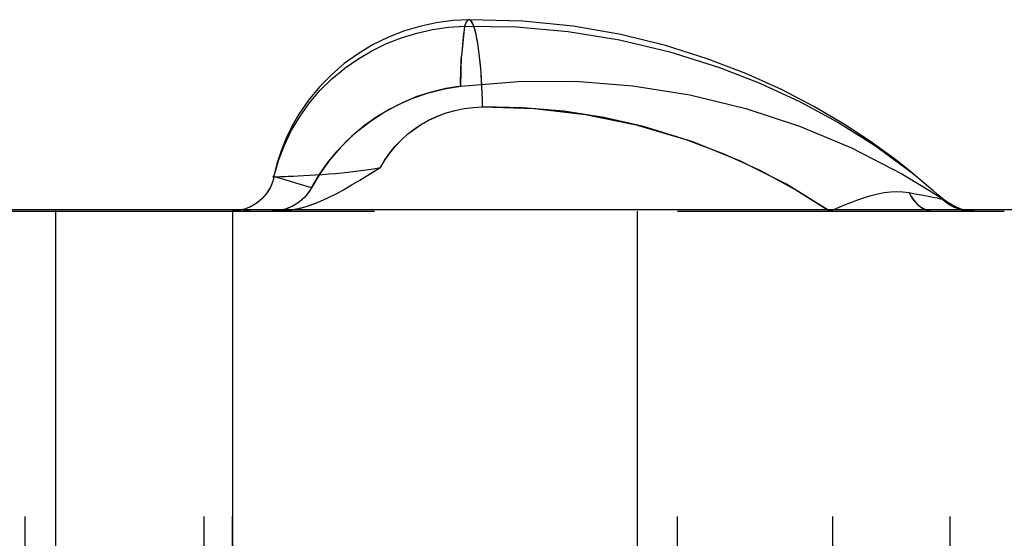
# Model space of a CAD drawing. Header units: inches. Extents: x 3 to 289, y 4 to 291.
# Tile 554 of 634: x 182.032 to 182.314, y 139.033 to 139.181. Entities that reach past the tile are written whole.
import ezdxf

# ---------------------------------------------------------------- set-up
doc = ezdxf.new("R2010")
doc.units = ezdxf.units.IN
doc.header["$LTSCALE"] = 0.5
doc.header["$MEASUREMENT"] = 0
doc.linetypes.add('HIDDEN', pattern=[0.22499999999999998, 0.15, -0.075])
doc.layers.add('DBU', color=7, linetype='Continuous')

msp = doc.modelspace()

# ---------------------------------------------------------------- linework, layer by layer
at = {"layer": 'DBU', "color": 6, "linetype": 'Continuous'}
for p, q in [((182.1463235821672, 139.1795433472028), (182.1416968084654, 139.1781447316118)), ((182.1510350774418, 139.1805588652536), (182.1463235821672, 139.1795433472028)), ((182.1500105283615, 139.1786301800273), (182.1545713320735, 139.1792839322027)), ((182.1557970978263, 139.1811899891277), (182.1510350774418, 139.1805588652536)), ((182.1545713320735, 139.1792839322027), (182.159157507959, 139.1795915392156)), ((182.1605761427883, 139.1814390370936), (182.1557970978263, 139.1811899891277)), ((182.1757902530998, 139.1810641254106), (182.1605761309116, 139.1814390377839)), ((182.1902530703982, 139.1795912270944), (182.1757902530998, 139.1810641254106)), ((182.2038986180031, 139.1771937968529), (182.1902530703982, 139.1795912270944)), ((182.137189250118, 139.1763677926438), (182.1328353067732, 139.1742206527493)), ((182.1416968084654, 139.1781447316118), (182.137189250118, 139.1763677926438)), ((182.1410760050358, 139.1762790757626), (182.1455026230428, 139.1776284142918)), ((182.1455026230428, 139.1776284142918), (182.1500105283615, 139.1786301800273)), ((182.2166900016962, 139.1740338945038), (182.2038986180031, 139.1771937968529)), ((182.1328353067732, 139.1742206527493), (182.1286689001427, 139.1717146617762)), ((182.1325828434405, 139.1725512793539), (182.136759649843, 139.1745849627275)), ((182.136759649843, 139.1745849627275), (182.1410760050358, 139.1762790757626)), ((182.2286088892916, 139.170260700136), (182.2166900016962, 139.1740338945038)), ((182.1286689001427, 139.1717146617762), (182.1247230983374, 139.1688642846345)), ((182.128574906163, 139.1701856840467), (182.1325828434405, 139.1725512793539)), ((182.1247230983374, 139.1688642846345), (182.1210297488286, 139.1656869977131)), ((182.1249684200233, 139.1676539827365), (182.128574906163, 139.1701856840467)), ((182.239649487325, 139.1660103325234), (182.2286088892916, 139.170260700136)), ((182.1210297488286, 139.1656869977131), (182.1176191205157, 139.1622031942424)), ((182.1211814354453, 139.1645019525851), (182.1247649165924, 139.1674983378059)), ((182.1247649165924, 139.1674983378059), (182.1249684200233, 139.1676539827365)), ((182.2498183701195, 139.1614081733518), (182.239649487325, 139.1660103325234)), ((182.1178522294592, 139.1612118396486), (182.1211814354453, 139.1645019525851)), ((182.1580290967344, 139.1624177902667), (182.1537886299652, 139.1617318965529)), ((182.1580290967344, 139.1624177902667), (182.174445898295, 139.1637683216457)), ((182.174445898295, 139.1637683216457), (182.1909182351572, 139.1637986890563)), ((182.1909182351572, 139.1637986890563), (182.2073386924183, 139.1625091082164)), ((182.2073386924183, 139.1625091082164), (182.2236018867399, 139.1599079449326)), ((182.1176191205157, 139.1622031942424), (182.114519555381, 139.1584360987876)), ((182.1148039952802, 139.1576459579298), (182.1178522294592, 139.1612118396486)), ((182.1455251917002, 139.1594019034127), (182.1415502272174, 139.1577712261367)), ((182.1496125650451, 139.1607246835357), (182.1455251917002, 139.1594019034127)), ((182.1537886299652, 139.1617318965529), (182.1496125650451, 139.1607246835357)), ((182.2236018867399, 139.1599079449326), (182.2396044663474, 139.156011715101)), ((182.2591315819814, 139.1565665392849), (182.2498183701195, 139.1614081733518)), ((182.114519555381, 139.1584360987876), (182.1117571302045, 139.1544116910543)), ((182.1120620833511, 139.1538249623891), (182.1148039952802, 139.1576459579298)), ((182.1415502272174, 139.1577712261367), (182.137710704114, 139.1558421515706)), ((182.1096502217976, 139.1497722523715), (182.1120620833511, 139.1538249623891)), ((182.1117571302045, 139.1544116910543), (182.1098058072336, 139.1510260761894)), ((182.137710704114, 139.1558421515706), (182.1340288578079, 139.1536259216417)), ((182.2396044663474, 139.156011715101), (182.2549695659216, 139.1509483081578)), ((182.2676113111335, 139.151585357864), (182.2591315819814, 139.1565665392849)), ((182.1098058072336, 139.1510260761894), (182.1080960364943, 139.1475099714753)), ((182.1305260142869, 139.1511354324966), (182.1269038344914, 139.1480964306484)), ((182.1340288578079, 139.1536259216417), (182.1305260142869, 139.1511354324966)), ((182.2549695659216, 139.1509483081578), (182.2698914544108, 139.1446904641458)), ((182.2752847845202, 139.1465548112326), (182.2676113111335, 139.151585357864)), ((182.1075902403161, 139.1455140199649), (182.1096502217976, 139.1497722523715)), ((182.1059017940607, 139.1410792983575), (182.1075902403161, 139.1455140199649)), ((182.1080960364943, 139.1475099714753), (182.1066372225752, 139.1438803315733)), ((182.1269038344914, 139.1480964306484), (182.1235482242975, 139.1447644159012)), ((182.2821831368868, 139.1415567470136), (182.2752847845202, 139.1465548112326)), ((182.1066372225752, 139.1438803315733), (182.1054373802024, 139.1401551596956)), ((182.1235482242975, 139.1447644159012), (182.1204827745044, 139.141162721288)), ((182.2698914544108, 139.1446904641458), (182.284277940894, 139.1372767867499)), ((182.1054373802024, 139.1401551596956), (182.1045030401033, 139.1363534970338)), ((182.1050822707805, 139.1383758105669), (182.1059017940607, 139.1410792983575)), ((182.1204827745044, 139.141162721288), (182.117729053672, 139.1373165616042)), ((182.2862867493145, 139.1383452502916), (182.2821831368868, 139.1415567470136)), ((182.1046020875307, 139.1365000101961), (182.1050822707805, 139.1383758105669)), ((182.117729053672, 139.1373165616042), (182.1153064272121, 139.1332528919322)), ((182.284277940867, 139.1372767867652), (182.2908193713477, 139.133411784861)), ((182.2883402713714, 139.1366653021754), (182.2862867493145, 139.1383452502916)), ((182.1042830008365, 139.1364637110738), (182.1042682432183, 139.136457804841)), ((182.1043906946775, 139.1364792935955), (182.1042830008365, 139.1364637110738)), ((182.1046020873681, 139.1365000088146), (182.1043906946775, 139.1364792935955)), ((182.2881560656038, 139.1368156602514), (182.2931231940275, 139.1325916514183)), ((182.1144006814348, 139.1318203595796), (182.1138795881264, 139.1311597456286)), ((182.1148762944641, 139.1325180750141), (182.1144006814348, 139.1318203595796)), ((182.1153064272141, 139.1332528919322), (182.1148762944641, 139.1325180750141)), ((182.2908193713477, 139.133411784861), (182.2948007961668, 139.1308956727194)), ((182.1105919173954, 139.1284131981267), (182.1098259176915, 139.1279919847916)), ((182.1113404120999, 139.12888830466), (182.1105919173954, 139.1284131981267)), ((182.1120434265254, 139.1294005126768), (182.1113404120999, 139.12888830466)), ((182.1127009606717, 139.1299498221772), (182.1120434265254, 139.1294005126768)), ((182.1133130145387, 139.1305362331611), (182.1127009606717, 139.1299498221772)), ((182.1138795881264, 139.1311597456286), (182.1133130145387, 139.1305362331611)), ((182.2948007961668, 139.1308956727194), (182.2964742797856, 139.1297994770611)), ((182.2964742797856, 139.1297994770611), (182.2980387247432, 139.1287534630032)), ((182.1082517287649, 139.1273180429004), (182.1076068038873, 139.127111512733)), ((182.1090458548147, 139.1276269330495), (182.1082517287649, 139.1273180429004)), ((182.1098259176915, 139.1279919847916), (182.1090458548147, 139.1276269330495)), ((182.2994449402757, 139.1279323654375), (182.2988677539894, 139.128239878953)), ((182.3001852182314, 139.1275919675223), (182.2994449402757, 139.1279323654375)), ((182.3009457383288, 139.1273008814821), (182.3001852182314, 139.1275919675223)), ((182.3015596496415, 139.1271062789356), (182.3009457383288, 139.1273008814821))]:
    msp.add_line(p, q, dxfattribs=at)
at = {"layer": 'DBU', "color": 30, "linetype": 'Continuous'}
for p, q in [((182.1463235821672, 139.1795433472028), (182.1416968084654, 139.1781447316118)), ((182.1510350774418, 139.1805588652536), (182.1463235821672, 139.1795433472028)), ((182.1500105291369, 139.1786301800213), (182.1545713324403, 139.1792839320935)), ((182.1557970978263, 139.1811899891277), (182.1510350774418, 139.1805588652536)), ((182.1545713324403, 139.1792839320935), (182.1591575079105, 139.1795915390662)), ((182.1605761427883, 139.1814390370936), (182.1557970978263, 139.1811899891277)), ((182.1757902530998, 139.1810641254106), (182.1605761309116, 139.1814390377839)), ((182.1902530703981, 139.1795912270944), (182.1757902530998, 139.1810641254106)), ((182.2038986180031, 139.1771937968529), (182.1902530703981, 139.1795912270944)), ((182.137189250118, 139.1763677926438), (182.1328353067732, 139.1742206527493)), ((182.1416968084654, 139.1781447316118), (182.137189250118, 139.1763677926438)), ((182.1410760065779, 139.1762790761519), (182.1455026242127, 139.1776284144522)), ((182.1455026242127, 139.1776284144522), (182.1500105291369, 139.1786301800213)), ((182.2166900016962, 139.1740338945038), (182.2038986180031, 139.1771937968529)), ((182.1328353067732, 139.1742206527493), (182.1286689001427, 139.1717146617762)), ((182.132582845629, 139.1725512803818), (182.1367596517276, 139.1745849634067)), ((182.1367596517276, 139.1745849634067), (182.1410760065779, 139.1762790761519)), ((182.2286088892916, 139.1702607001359), (182.2166900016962, 139.1740338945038)), ((182.1286689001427, 139.1717146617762), (182.1247230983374, 139.1688642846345)), ((182.1285749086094, 139.1701856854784), (182.132582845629, 139.1725512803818)), ((182.1247230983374, 139.1688642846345), (182.1210297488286, 139.1656869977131)), ((182.1249684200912, 139.1676539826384), (182.1285749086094, 139.1701856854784)), ((182.239649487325, 139.1660103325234), (182.2286088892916, 139.1702607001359)), ((182.1210297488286, 139.1656869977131), (182.1176191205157, 139.1622031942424)), ((182.1211814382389, 139.1645019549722), (182.124764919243, 139.1674983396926)), ((182.124764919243, 139.1674983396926), (182.1249684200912, 139.1676539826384)), ((182.2498183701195, 139.1614081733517), (182.239649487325, 139.1660103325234)), ((182.1178522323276, 139.1612118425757), (182.1211814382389, 139.1645019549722)), ((182.1533677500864, 139.1616455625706), (182.158029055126, 139.1624177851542)), ((182.158029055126, 139.1624177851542), (182.1744458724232, 139.1637683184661)), ((182.1744458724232, 139.1637683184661), (182.1909182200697, 139.1637986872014)), ((182.1909182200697, 139.1637986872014), (182.2073386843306, 139.1625091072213)), ((182.2073386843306, 139.1625091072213), (182.2236018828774, 139.1599079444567)), ((182.1176191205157, 139.1622031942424), (182.114519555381, 139.1584360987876)), ((182.11480399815, 139.1576459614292), (182.1178522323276, 139.1612118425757)), ((182.1443199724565, 139.1589446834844), (182.1487873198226, 139.160485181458)), ((182.1487873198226, 139.160485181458), (182.1533677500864, 139.1616455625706)), ((182.2236018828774, 139.1599079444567), (182.2396044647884, 139.1560117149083)), ((182.2591315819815, 139.1565665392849), (182.2498183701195, 139.1614081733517)), ((182.114519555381, 139.1584360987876), (182.1117571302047, 139.1544116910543)), ((182.1120620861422, 139.1538249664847), (182.11480399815, 139.1576459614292)), ((182.1358489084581, 139.1547692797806), (182.139997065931, 139.1570348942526)), ((182.139997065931, 139.1570348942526), (182.1443199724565, 139.1589446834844)), ((182.1096502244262, 139.1497722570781), (182.1120620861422, 139.1538249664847)), ((182.1117571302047, 139.1544116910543), (182.1098058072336, 139.1510260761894)), ((182.1322539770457, 139.1524142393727), (182.1358489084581, 139.1547692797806)), ((182.2396044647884, 139.1560117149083), (182.254969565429, 139.1509483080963)), ((182.2676113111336, 139.151585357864), (182.2591315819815, 139.1565665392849)), ((182.1098058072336, 139.1510260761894), (182.1080960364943, 139.1475099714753)), ((182.1288483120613, 139.1497919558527), (182.1322539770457, 139.1524142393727)), ((182.254969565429, 139.1509483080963), (182.2698914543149, 139.1446904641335)), ((182.2752847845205, 139.1465548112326), (182.2676113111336, 139.151585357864)), ((182.1075902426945, 139.1455140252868), (182.1096502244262, 139.1497722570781)), ((182.1256516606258, 139.1469176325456), (182.1288483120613, 139.1497919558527)), ((182.105901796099, 139.1410793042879), (182.1075902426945, 139.1455140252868)), ((182.1080960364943, 139.1475099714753), (182.1066372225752, 139.1438803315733)), ((182.1226825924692, 139.1438079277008), (182.1256516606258, 139.1469176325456)), ((182.282183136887, 139.1415567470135), (182.2752847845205, 139.1465548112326)), ((182.1066372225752, 139.1438803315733), (182.1054373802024, 139.1401551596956)), ((182.1199583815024, 139.1404808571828), (182.1226825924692, 139.1438079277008)), ((182.2698914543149, 139.1446904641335), (182.2842779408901, 139.1372767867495)), ((182.1054373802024, 139.1401551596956), (182.1045030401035, 139.1363534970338)), ((182.1050822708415, 139.1383758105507), (182.105901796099, 139.1410793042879)), ((182.1174948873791, 139.1369556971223), (182.1199583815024, 139.1404808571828)), ((182.2868992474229, 139.1378494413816), (182.282183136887, 139.1415567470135)), ((182.1046020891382, 139.1365000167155), (182.1050822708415, 139.1383758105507)), ((182.115306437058, 139.1332528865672), (182.1174948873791, 139.1369556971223)), ((182.284277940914, 139.1372767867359), (182.2908193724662, 139.133411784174)), ((182.2883402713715, 139.1366653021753), (182.2868992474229, 139.1378494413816)), ((182.2881560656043, 139.1368156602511), (182.2931205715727, 139.1325939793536)), ((182.114393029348, 139.1318035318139), (182.1138706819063, 139.1311372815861)), ((182.1148716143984, 139.1325087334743), (182.114393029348, 139.1318035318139)), ((182.1153064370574, 139.1332528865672), (182.1148716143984, 139.1325087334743)), ((182.2908193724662, 139.133411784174), (182.2948007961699, 139.1308956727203)), ((182.1113436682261, 139.1288617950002), (182.1106025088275, 139.1283903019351)), ((182.1120410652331, 139.1293722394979), (182.1113436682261, 139.1288617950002)), ((182.1126946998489, 139.1299216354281), (182.1120410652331, 139.1293722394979)), ((182.1133045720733, 139.1305099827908), (182.1126946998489, 139.1299216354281)), ((182.1138706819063, 139.1311372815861), (182.1133045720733, 139.1305099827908)), ((182.2948007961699, 139.1308956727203), (182.2964742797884, 139.1297994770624)), ((182.2964742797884, 139.1297994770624), (182.2980387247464, 139.1287534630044)), ((182.2988674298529, 139.1282399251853), (182.2980387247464, 139.1287534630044)), ((181.9745884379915, 139.1271160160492), (182.806047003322, 139.1271160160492)), ((182.1082799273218, 139.1273090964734), (182.1076560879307, 139.1271111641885)), ((182.1090710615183, 139.12761405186), (182.1082799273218, 139.1273090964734)), ((182.1098452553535, 139.1279744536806), (182.1090710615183, 139.12761405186)), ((182.1106025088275, 139.1283903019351), (182.1098452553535, 139.1279744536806)), ((182.2989638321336, 139.1281858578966), (182.2988674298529, 139.1282399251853)), ((182.299937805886, 139.1276993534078), (182.2989638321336, 139.1281858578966)), ((182.3009486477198, 139.127299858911), (182.299937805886, 139.1276993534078)), ((182.3015592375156, 139.1271063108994), (182.3009486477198, 139.127299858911))]:
    msp.add_line(p, q, dxfattribs=at)
at = {"layer": 'DBU', "color": 4, "linetype": 'Continuous'}
for p, q in [((182.1591575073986, 139.1795915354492), (182.1582502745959, 139.1709561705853)), ((182.1594053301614, 139.1802659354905), (182.1591575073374, 139.1795915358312)), ((182.1591575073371, 139.1795915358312), (182.1739955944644, 139.1793717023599)), ((182.1591575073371, 139.1795915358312), (182.1739955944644, 139.1793717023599)), ((182.1593957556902, 139.1802430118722), (182.1591575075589, 139.1795915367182)), ((182.1594053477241, 139.1802659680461), (182.1593957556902, 139.1802430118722)), ((182.1594142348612, 139.1802870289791), (182.1594053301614, 139.1802659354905)), ((182.159642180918, 139.1807576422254), (182.1594053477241, 139.1802659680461)), ((182.1596803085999, 139.1808237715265), (182.1594142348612, 139.1802870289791)), ((182.1598953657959, 139.181132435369), (182.159642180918, 139.1807576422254)), ((182.1599539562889, 139.1811981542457), (182.1596803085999, 139.1808237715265)), ((182.1601538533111, 139.1813652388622), (182.1598953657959, 139.181132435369)), ((182.1601955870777, 139.1813892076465), (182.1599539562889, 139.1811981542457)), ((182.1601956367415, 139.1813892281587), (182.1601538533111, 139.1813652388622)), ((182.1602333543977, 139.1814076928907), (182.1601955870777, 139.1813892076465)), ((182.1604161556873, 139.1814547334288), (182.1601956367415, 139.1813892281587)), ((182.160516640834, 139.181451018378), (182.1602333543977, 139.1814076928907)), ((182.1605037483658, 139.1814526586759), (182.1604161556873, 139.1814547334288)), ((182.1605761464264, 139.1814390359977), (182.1605037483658, 139.1814526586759)), ((182.1605761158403, 139.1814390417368), (182.160516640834, 139.181451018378)), ((182.1739955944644, 139.1793717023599), (182.1887865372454, 139.1780578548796)), ((182.1739955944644, 139.1793717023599), (182.1887865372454, 139.1780578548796)), ((182.1887865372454, 139.1780578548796), (182.2034510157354, 139.1756720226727)), ((182.1887865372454, 139.1780578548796), (182.2034510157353, 139.1756720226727)), ((182.2034510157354, 139.1756720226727), (182.2179184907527, 139.1722359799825)), ((182.2034510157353, 139.1756720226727), (182.2179184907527, 139.1722359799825)), ((182.1580290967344, 139.1624177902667), (182.1582500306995, 139.1709525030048)), ((182.2179184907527, 139.1722359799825), (182.2321190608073, 139.1677674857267)), ((182.2179184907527, 139.1722359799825), (182.2321190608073, 139.1677674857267)), ((182.2321190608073, 139.1677674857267), (182.2436946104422, 139.1632640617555)), ((182.2321190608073, 139.1677674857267), (182.2436946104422, 139.1632640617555)), ((182.2436946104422, 139.1632640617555), (182.2549853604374, 139.1580562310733)), ((182.2436946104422, 139.1632640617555), (182.2549853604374, 139.1580562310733)), ((182.2549853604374, 139.1580562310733), (182.2659366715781, 139.1521389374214)), ((182.2549853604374, 139.1580562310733), (182.2659366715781, 139.1521389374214)), ((182.2659366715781, 139.1521389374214), (182.2764811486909, 139.1454994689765)), ((182.2659366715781, 139.1521389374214), (182.2764811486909, 139.1454994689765)), ((182.2764811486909, 139.1454994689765), (182.2865338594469, 139.1381202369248)), ((182.2764811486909, 139.1454994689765), (182.2865338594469, 139.1381202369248)), ((182.2865338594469, 139.1381202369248), (182.2868424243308, 139.1378747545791)), ((182.2865338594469, 139.1381202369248), (182.2868424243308, 139.1378747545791)), ((182.2868424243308, 139.1378747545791), (182.2881560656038, 139.1368156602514)), ((182.2868424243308, 139.1378747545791), (182.2881560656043, 139.1368156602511)), ((182.103988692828, 139.1344629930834), (182.1035557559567, 139.1334917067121)), ((182.1039914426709, 139.134469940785), (182.1035607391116, 139.1335017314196)), ((182.1043383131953, 139.1354682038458), (182.103988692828, 139.1344629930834)), ((182.1043388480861, 139.135469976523), (182.1039914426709, 139.134469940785)), ((182.1042830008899, 139.1364637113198), (182.1042682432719, 139.1364578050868)), ((182.1042682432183, 139.136457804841), (182.1042795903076, 139.1364531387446)), ((182.1042682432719, 139.1364578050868), (182.1042795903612, 139.1364531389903)), ((182.1042795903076, 139.1364531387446), (182.1043805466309, 139.1364474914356)), ((182.1042795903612, 139.1364531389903), (182.1043805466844, 139.1364474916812)), ((182.1043906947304, 139.1364792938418), (182.1042830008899, 139.1364637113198)), ((182.1043388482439, 139.1354699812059), (182.1043383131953, 139.1354682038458)), ((182.1046020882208, 139.1365000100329), (182.1043388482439, 139.1354699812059)), ((182.1046020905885, 139.1365000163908), (182.1043388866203, 139.1354699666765)), ((182.1043805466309, 139.1364474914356), (182.1045217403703, 139.136446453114)), ((182.1046020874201, 139.1365000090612), (182.1043906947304, 139.1364792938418)), ((182.1153064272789, 139.1332528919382), (182.1046020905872, 139.1365000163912)), ((182.1153064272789, 139.1332528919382), (182.1046020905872, 139.1365000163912)), ((182.1024532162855, 139.1316787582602), (182.1018041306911, 139.1308644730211)), ((182.1024641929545, 139.1316937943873), (182.101806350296, 139.1308670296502)), ((182.1030426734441, 139.1325613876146), (182.1024532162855, 139.1316787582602)), ((182.1030504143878, 139.1325741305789), (182.1024641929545, 139.1316937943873)), ((182.1035557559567, 139.1334917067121), (182.1030426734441, 139.1325613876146)), ((182.1035607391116, 139.1335017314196), (182.1030504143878, 139.1325741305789)), ((182.0994532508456, 139.1287652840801), (182.0985612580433, 139.1282077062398)), ((182.0994879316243, 139.1287891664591), (182.0985925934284, 139.128225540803)), ((182.1000356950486, 139.1291904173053), (182.0994532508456, 139.1287652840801)), ((182.100316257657, 139.1294146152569), (182.0994879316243, 139.1287891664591)), ((182.1002954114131, 139.1293974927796), (182.1000356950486, 139.1291904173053)), ((182.1010816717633, 139.1300997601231), (182.1002954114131, 139.1293974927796)), ((182.1010901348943, 139.1301080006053), (182.100316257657, 139.1294146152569)), ((182.101806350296, 139.1308670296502), (182.1010816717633, 139.1300997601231)), ((182.1018041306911, 139.1308644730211), (182.1010901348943, 139.1301080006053)), ((182.0966537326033, 139.1273321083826), (182.0959616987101, 139.1271068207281)), ((182.0966763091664, 139.1273402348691), (182.0959624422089, 139.1271070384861)), ((182.0976258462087, 139.1277288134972), (182.0966537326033, 139.1273321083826)), ((182.097653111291, 139.1277413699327), (182.0966763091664, 139.1273402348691)), ((182.0985612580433, 139.1282077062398), (182.0976258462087, 139.1277288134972)), ((182.0985925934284, 139.128225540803), (182.097653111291, 139.1277413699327))]:
    msp.add_line(p, q, dxfattribs=at)
at = {"layer": 'DBU', "color": 254, "linetype": 'HIDDEN'}
for p, q in [((182.1608019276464, 139.1813278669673), (182.1605761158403, 139.1814390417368)), ((182.160696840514, 139.1813925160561), (182.1605761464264, 139.1814390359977)), ((182.1609783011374, 139.1811689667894), (182.160696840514, 139.1813925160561)), ((182.1610873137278, 139.1810390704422), (182.1608019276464, 139.1813278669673)), ((182.161258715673, 139.1807855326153), (182.1609783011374, 139.1811689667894)), ((182.1613708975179, 139.1805865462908), (182.1610873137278, 139.1810390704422)), ((182.1615362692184, 139.1802446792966), (182.161258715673, 139.1807855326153)), ((182.1616507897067, 139.1799732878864), (182.1613708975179, 139.1805865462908)), ((182.161728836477, 139.179771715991), (182.1615362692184, 139.1802446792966)), ((182.1617288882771, 139.1797715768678), (182.1616507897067, 139.1799732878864)), ((182.1618091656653, 139.1795498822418), (182.161728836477, 139.179771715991)), ((182.1619251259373, 139.1792033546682), (182.1617288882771, 139.1797715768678)), ((182.1620756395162, 139.1787056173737), (182.1618091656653, 139.1795498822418)), ((182.1621920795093, 139.1782818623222), (182.1619251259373, 139.1792033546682)), ((182.1623339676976, 139.1777173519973), (182.1620756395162, 139.1787056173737)), ((182.1624498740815, 139.1772149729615), (182.1621920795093, 139.1782818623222)), ((182.1625824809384, 139.1765915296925), (182.1623339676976, 139.1777173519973)), ((182.1626967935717, 139.1760098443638), (182.1624498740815, 139.1772149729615)), ((182.1628195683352, 139.175335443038), (182.1625824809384, 139.1765915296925)), ((182.1629311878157, 139.1746744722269), (182.1626967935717, 139.1760098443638)), ((182.1630436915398, 139.1739571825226), (182.1628195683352, 139.175335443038)), ((182.1631514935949, 139.1732177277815), (182.1629311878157, 139.1746744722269)), ((182.1632534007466, 139.1724656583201), (182.1630436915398, 139.1739571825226)), ((182.1633562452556, 139.171649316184), (182.1631514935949, 139.1732177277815)), ((182.1634473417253, 139.1708705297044), (182.1632534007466, 139.1724656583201)), ((182.1635440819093, 139.169979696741), (182.1633562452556, 139.171649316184)), ((182.1636166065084, 139.1692607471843), (182.1634473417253, 139.1708705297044)), ((182.1637137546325, 139.1682200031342), (182.1635440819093, 139.169979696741)), ((182.1637693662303, 139.1675754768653), (182.1636166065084, 139.1692607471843)), ((182.1638641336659, 139.1663819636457), (182.1637137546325, 139.1682200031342)), ((182.1639047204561, 139.1658246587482), (182.1637693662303, 139.1675754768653)), ((182.1639942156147, 139.1644778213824), (182.1638641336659, 139.1663819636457)), ((182.1640218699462, 139.1640186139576), (182.1639047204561, 139.1658246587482)), ((182.1641031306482, 139.1625202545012), (182.1639942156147, 139.1644778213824)), ((182.1641201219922, 139.1621679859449), (182.1640218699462, 139.1640186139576)), ((182.1641901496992, 139.1605222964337), (182.1641031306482, 139.1625202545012)), ((182.1641988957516, 139.1602836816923), (182.1641201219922, 139.1621679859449)), ((182.1642546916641, 139.1584972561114), (182.1641901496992, 139.1605222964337)), ((182.1642577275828, 139.1583768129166), (182.1641988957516, 139.1602836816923)), ((182.1642963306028, 139.1564586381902), (182.1642546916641, 139.1584972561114)), ((182.1642962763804, 139.1564586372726), (182.1642577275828, 139.1583768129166)), ((182.1490472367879, 139.152720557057), (182.1514335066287, 139.1538203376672)), ((182.1490774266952, 139.1527341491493), (182.1514652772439, 139.1538381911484)), ((182.1514335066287, 139.1538203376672), (182.1539034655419, 139.154734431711)), ((182.1514652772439, 139.1538381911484), (182.1539125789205, 139.1547489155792)), ((182.1539034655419, 139.154734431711), (182.1564411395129, 139.155457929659)), ((182.1539125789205, 139.1547489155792), (182.156419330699, 139.1554663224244)), ((182.156419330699, 139.1554663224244), (182.1589855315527, 139.1559904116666)), ((182.1564411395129, 139.155457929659), (182.1590302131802, 139.1559874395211)), ((182.1589855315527, 139.1559904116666), (182.1616111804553, 139.1563211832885)), ((182.1590302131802, 139.1559874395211), (182.1616541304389, 139.1563211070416)), ((182.1616111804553, 139.1563211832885), (182.1642962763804, 139.1564586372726)), ((182.1616541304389, 139.1563211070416), (182.1642961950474, 139.1564586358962)), ((182.1759230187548, 139.156229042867), (182.1642962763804, 139.1564586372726)), ((182.1642963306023, 139.1564586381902), (182.1790890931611, 139.1560270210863)), ((182.1875094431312, 139.1551994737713), (182.1759230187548, 139.156229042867)), ((182.1790890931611, 139.1560270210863), (182.1937925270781, 139.154306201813)), ((182.19899885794, 139.1533853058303), (182.1875094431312, 139.1551994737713)), ((182.1937925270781, 139.154306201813), (182.2082884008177, 139.1513300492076)), ((182.1447440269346, 139.150120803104), (182.1468545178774, 139.1515004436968)), ((182.1447797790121, 139.1501297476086), (182.1468617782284, 139.1515034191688)), ((182.1468545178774, 139.1515004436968), (182.1474022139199, 139.151823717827)), ((182.1468617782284, 139.1515034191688), (182.1473987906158, 139.1518225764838)), ((182.1473987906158, 139.1518225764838), (182.1490472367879, 139.152720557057)), ((182.1474022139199, 139.151823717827), (182.1490774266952, 139.1527341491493)), ((182.2103358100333, 139.150804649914), (182.19899885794, 139.1533853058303)), ((182.2082884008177, 139.1513300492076), (182.222465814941, 139.1471394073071)), ((182.1409584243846, 139.1469743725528), (182.1427790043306, 139.1486123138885)), ((182.1409753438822, 139.1469458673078), (182.1428137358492, 139.1486075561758)), ((182.1427790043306, 139.1486123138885), (182.1447440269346, 139.150120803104)), ((182.1428137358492, 139.1486075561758), (182.1447797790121, 139.1501297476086)), ((182.2244582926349, 139.1464444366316), (182.2103358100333, 139.150804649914)), ((182.1392754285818, 139.1451547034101), (182.1409753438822, 139.1469458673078)), ((182.1392812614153, 139.145206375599), (182.1409584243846, 139.1469743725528)), ((182.222465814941, 139.1471394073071), (182.2333089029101, 139.1430253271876)), ((182.238134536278, 139.1409239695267), (182.2244582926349, 139.1464444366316)), ((182.1363295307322, 139.1412280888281), (182.1377238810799, 139.143244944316)), ((182.1363530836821, 139.1412778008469), (182.1377464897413, 139.1433077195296)), ((182.1377238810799, 139.143244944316), (182.1392754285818, 139.1451547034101)), ((182.1377464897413, 139.1433077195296), (182.1392812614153, 139.145206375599)), ((182.2333089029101, 139.1430253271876), (182.2438320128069, 139.1382148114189)), ((182.135100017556, 139.1391160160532), (182.1363530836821, 139.1412778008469)), ((182.1351000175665, 139.1391160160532), (182.1363295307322, 139.1412280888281)), ((182.2512487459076, 139.1342954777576), (182.238134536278, 139.1409239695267)), ((182.1130874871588, 139.1367866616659), (182.1147542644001, 139.1368801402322)), ((182.1130874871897, 139.1367866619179), (182.1147542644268, 139.136880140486)), ((182.1147542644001, 139.1368801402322), (182.1165130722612, 139.1369881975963)), ((182.1147542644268, 139.136880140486), (182.1165130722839, 139.136988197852)), ((182.1165130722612, 139.1369881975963), (182.1183476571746, 139.1371122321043)), ((182.1165130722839, 139.136988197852), (182.1183476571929, 139.1371122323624)), ((182.1183476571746, 139.1371122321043), (182.120239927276, 139.1372537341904)), ((182.1183476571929, 139.1371122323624), (182.1202399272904, 139.137253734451)), ((182.120239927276, 139.1372537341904), (182.1221700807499, 139.1374141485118)), ((182.1202399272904, 139.137253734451), (182.1221700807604, 139.1374141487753)), ((182.1221700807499, 139.1374141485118), (182.1241174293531, 139.137594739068)), ((182.1221700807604, 139.1374141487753), (182.1241174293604, 139.1375947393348)), ((182.1241174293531, 139.137594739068), (182.126447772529, 139.1378393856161)), ((182.1241174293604, 139.1375947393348), (182.126447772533, 139.137839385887)), ((182.126447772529, 139.1378393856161), (182.128738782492, 139.1381151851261)), ((182.126447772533, 139.137839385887), (182.1287387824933, 139.1381151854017)), ((182.128738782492, 139.1381151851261), (182.1309598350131, 139.1384216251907)), ((182.1287387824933, 139.1381151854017), (182.1309598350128, 139.1384216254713)), ((182.1291970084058, 139.1355149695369), (182.1334792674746, 139.1381292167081)), ((182.1291970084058, 139.1355149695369), (182.1334621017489, 139.1381189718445)), ((182.1309598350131, 139.1384216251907), (182.1330859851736, 139.1387565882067)), ((182.1309598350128, 139.1384216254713), (182.133085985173, 139.1387565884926)), ((182.1330859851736, 139.1387565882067), (182.1351000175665, 139.1391160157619)), ((182.133085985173, 139.1387565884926), (182.1351000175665, 139.1391160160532)), ((182.1334621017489, 139.1381189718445), (182.1346094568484, 139.1388183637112)), ((182.1334792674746, 139.1381292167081), (182.1346223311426, 139.1388260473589)), ((182.1346094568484, 139.1388183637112), (182.1349368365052, 139.1390174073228)), ((182.1346223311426, 139.1388260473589), (182.1349443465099, 139.1390218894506)), ((182.1349368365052, 139.1390174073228), (182.1350389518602, 139.1390792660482)), ((182.1349443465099, 139.1390218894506), (182.1350429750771, 139.1390816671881)), ((182.1350389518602, 139.1390792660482), (182.1351000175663, 139.1391160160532)), ((182.1350429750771, 139.1390816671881), (182.1351000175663, 139.1391160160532)), ((182.2438320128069, 139.1382148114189), (182.2539743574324, 139.1327359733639)), ((182.1043805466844, 139.1364474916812), (182.1045217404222, 139.1364464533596)), ((182.1045217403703, 139.136446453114), (182.1045854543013, 139.1364467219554)), ((182.1045217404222, 139.1364464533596), (182.1045854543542, 139.136446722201)), ((182.1045854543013, 139.1364467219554), (182.1048934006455, 139.1364508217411)), ((182.1045854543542, 139.136446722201), (182.1048934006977, 139.1364508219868)), ((182.1048934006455, 139.1364508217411), (182.1053029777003, 139.1364598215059)), ((182.1048934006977, 139.1364508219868), (182.1053029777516, 139.1364598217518)), ((182.1053029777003, 139.1364598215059), (182.1058122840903, 139.1364737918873)), ((182.1053029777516, 139.1364598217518), (182.1058122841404, 139.1364737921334)), ((182.1058122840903, 139.1364737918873), (182.1064189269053, 139.1364928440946)), ((182.1058122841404, 139.1364737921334), (182.1064189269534, 139.1364928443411)), ((182.1064189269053, 139.1364928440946), (182.1071200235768, 139.1365171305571)), ((182.1064189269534, 139.1364928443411), (182.1071200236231, 139.136517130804)), ((182.1071200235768, 139.1365171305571), (182.107912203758, 139.1365468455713)), ((182.1071200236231, 139.136517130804), (182.1079122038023, 139.1365468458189)), ((182.107912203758, 139.1365468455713), (182.1087916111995, 139.1365822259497)), ((182.1079122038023, 139.1365468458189), (182.1087916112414, 139.1365822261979)), ((182.1087916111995, 139.1365822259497), (182.1100922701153, 139.1366387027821)), ((182.1087916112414, 139.1365822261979), (182.1100922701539, 139.1366387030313)), ((182.1100922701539, 139.1366387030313), (182.1115286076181, 139.1367065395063)), ((182.1100922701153, 139.1366387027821), (182.1115286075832, 139.1367065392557)), ((182.1115286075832, 139.1367065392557), (182.1130874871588, 139.1367866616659)), ((182.1115286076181, 139.1367065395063), (182.1130874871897, 139.1367866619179)), ((182.1266742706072, 139.1339973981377), (182.1291970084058, 139.1355149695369)), ((182.1266745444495, 139.1339974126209), (182.1291970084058, 139.1355149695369)), ((182.2636749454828, 139.1266160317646), (182.2512487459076, 139.1342954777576)), ((182.1198440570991, 139.1303062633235), (182.1225695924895, 139.1316754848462)), ((182.1202196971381, 139.1304896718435), (182.1225695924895, 139.1316754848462)), ((182.1225695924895, 139.1316754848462), (182.1244654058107, 139.1327175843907)), ((182.1225695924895, 139.1316754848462), (182.1244651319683, 139.1327175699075)), ((182.1244651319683, 139.1327175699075), (182.1266742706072, 139.1339973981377)), ((182.1244654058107, 139.1327175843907), (182.1266745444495, 139.1339974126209)), ((182.2539743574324, 139.1327359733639), (182.2636749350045, 139.1266160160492)), ((182.2755107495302, 139.1311216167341), (182.2773932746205, 139.1316002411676)), ((182.2755107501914, 139.131121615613), (182.2773932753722, 139.1316002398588)), ((182.2773932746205, 139.1316002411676), (182.2792460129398, 139.1319529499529)), ((182.2773932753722, 139.1316002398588), (182.2792460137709, 139.1319529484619)), ((182.2792460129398, 139.1319529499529), (182.2810682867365, 139.132168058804)), ((182.2792460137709, 139.1319529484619), (182.2810682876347, 139.132168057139)), ((182.2810682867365, 139.132168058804), (182.2828597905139, 139.132236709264)), ((182.2810682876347, 139.132168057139), (182.2828597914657, 139.1322367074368)), ((182.2828597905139, 139.132236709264), (182.28462059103, 139.1321528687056)), ((182.2828597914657, 139.1322367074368), (182.2846205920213, 139.1321528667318)), ((182.28462059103, 139.1321528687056), (182.2863511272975, 139.131913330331)), ((182.2846205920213, 139.1321528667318), (182.2863511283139, 139.1319133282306)), ((182.2863511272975, 139.131913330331), (182.2867671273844, 139.1311225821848)), ((182.2863511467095, 139.1319133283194), (182.2881386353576, 139.1315860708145)), ((182.2863511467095, 139.1319133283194), (182.2881386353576, 139.1315860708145)), ((182.2881386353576, 139.1315860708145), (182.2898327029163, 139.1312715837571)), ((182.2881386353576, 139.1315860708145), (182.2898327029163, 139.1312715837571)), ((182.2898327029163, 139.1312715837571), (182.2914063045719, 139.1309741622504)), ((182.2898327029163, 139.1312715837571), (182.2914063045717, 139.1309741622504)), ((182.2931205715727, 139.1325939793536), (182.2946078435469, 139.1312559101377)), ((182.2931231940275, 139.1325916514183), (182.2946078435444, 139.1312559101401)), ((182.2964931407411, 139.1297869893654), (182.294584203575, 139.1312775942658)), ((182.2964931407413, 139.1297869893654), (182.294584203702, 139.1312775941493)), ((182.1135636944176, 139.1278808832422), (182.1157167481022, 139.1285923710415)), ((182.1147998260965, 139.1282515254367), (182.1172541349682, 139.1291649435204)), ((182.1157167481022, 139.1285923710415), (182.1179354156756, 139.1294619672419)), ((182.1172541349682, 139.1291649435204), (182.1198440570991, 139.1303062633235)), ((182.1179354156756, 139.1294619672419), (182.1202196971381, 139.1304896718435)), ((182.2677093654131, 139.1282805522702), (182.2696968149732, 139.1290894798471)), ((182.2677093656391, 139.1282805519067), (182.2696968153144, 139.1290894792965)), ((182.2696968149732, 139.1290894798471), (182.2716609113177, 139.1298474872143)), ((182.2696968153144, 139.1290894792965), (182.2716609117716, 139.1298474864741)), ((182.2716609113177, 139.1298474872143), (182.2735994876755, 139.1305315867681)), ((182.2716609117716, 139.1298474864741), (182.2735994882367, 139.1305315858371)), ((182.2735994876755, 139.1305315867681), (182.2755107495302, 139.1311216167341)), ((182.2735994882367, 139.1305315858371), (182.2755107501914, 139.131121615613)), ((182.2867589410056, 139.1311368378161), (182.2871869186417, 139.130439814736)), ((182.2867671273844, 139.1311225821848), (182.2872250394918, 139.1303826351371)), ((182.2871869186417, 139.130439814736), (182.2876603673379, 139.1297772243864)), ((182.2872250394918, 139.1303826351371), (182.2877219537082, 139.1296981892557)), ((182.2876603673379, 139.1297772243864), (182.288167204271, 139.1291693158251)), ((182.2877219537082, 139.1296981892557), (182.2882547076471, 139.1290735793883)), ((182.288167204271, 139.1291693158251), (182.2887044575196, 139.128619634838)), ((182.2882547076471, 139.1290735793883), (182.2888199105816, 139.1285127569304)), ((182.2887044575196, 139.128619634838), (182.289268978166, 139.1281313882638)), ((182.2888199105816, 139.1285127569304), (182.2894139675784, 139.1280192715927)), ((182.2914063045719, 139.1309741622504), (182.2928230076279, 139.1306995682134)), ((182.2914063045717, 139.1309741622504), (182.2928230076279, 139.1306995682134)), ((182.2928230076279, 139.1306995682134), (182.2936590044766, 139.1305325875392)), ((182.2928230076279, 139.1306995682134), (182.2936590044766, 139.1305325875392)), ((182.2936590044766, 139.1305325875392), (182.2943917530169, 139.1303811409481)), ((182.2936590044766, 139.1305325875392), (182.2943917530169, 139.1303811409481)), ((182.2943917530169, 139.1303811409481), (182.2950063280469, 139.1302476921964)), ((182.2943917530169, 139.1303811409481), (182.2950063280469, 139.1302476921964)), ((182.2950063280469, 139.1302476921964), (182.2953804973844, 139.1301609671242)), ((182.2950063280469, 139.1302476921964), (182.2953804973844, 139.1301609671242)), ((182.2953804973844, 139.1301609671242), (182.2956730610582, 139.1300869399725)), ((182.2953804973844, 139.1301609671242), (182.2956730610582, 139.1300869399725)), ((182.2956730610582, 139.1300869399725), (182.2958775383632, 139.1300267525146)), ((182.2956730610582, 139.1300869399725), (182.2958775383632, 139.1300267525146)), ((182.2958775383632, 139.1300267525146), (182.2959875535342, 139.1299815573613)), ((182.2958775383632, 139.1300267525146), (182.2959875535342, 139.1299815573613)), ((182.2959875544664, 139.1299815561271), (182.2965730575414, 139.1294677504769)), ((181.9960071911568, 139.1266160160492), (182.0334037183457, 139.1266160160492)), ((182.0334037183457, 138.9391160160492), (182.0334037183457, 139.1266160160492)), ((182.0334037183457, 139.1266160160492), (182.2085494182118, 139.1266160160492)), ((182.0334037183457, 139.1266160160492), (182.2201264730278, 139.1266160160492)), ((182.0420884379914, 139.1271160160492), (182.0420884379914, 138.9391160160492)), ((182.0846032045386, 138.9391160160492), (182.0846032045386, 139.1271160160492)), ((182.0846032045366, 138.9391160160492), (182.0846032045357, 139.1266160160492)), ((182.0846032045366, 138.9391160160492), (182.0846032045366, 139.1266160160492)), ((182.0935880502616, 139.1266611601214), (182.0925409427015, 139.1266160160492)), ((182.0935940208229, 139.126661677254), (182.0925409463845, 139.1266160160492)), ((182.092768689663, 138.9391160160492), (182.092768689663, 139.1271160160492)), ((182.092768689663, 139.1266160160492), (182.0927686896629, 138.9391160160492)), ((182.092768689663, 138.9391160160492), (182.092768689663, 139.1266160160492)), ((182.0946275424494, 139.1267963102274), (182.0935880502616, 139.1266611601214)), ((182.0946393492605, 139.1267983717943), (182.0935940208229, 139.126661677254)), ((182.0942354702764, 139.1266655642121), (182.0942530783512, 139.1266526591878)), ((182.0942354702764, 139.1266655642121), (182.0942530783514, 139.1266526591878)), ((182.0942530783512, 139.1266526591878), (182.0943267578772, 139.1266399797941)), ((182.0942530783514, 139.1266526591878), (182.0943267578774, 139.1266399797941)), ((182.0943267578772, 139.1266399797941), (182.094541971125, 139.1266280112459)), ((182.0943267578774, 139.1266399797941), (182.0945419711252, 139.1266280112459)), ((182.094541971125, 139.1266280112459), (182.0948772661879, 139.1266215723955)), ((182.0945419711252, 139.1266280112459), (182.0948772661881, 139.1266215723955)), ((182.0956518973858, 139.1270205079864), (182.0946275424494, 139.1267963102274)), ((182.0956692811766, 139.1270251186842), (182.0946393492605, 139.1267983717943)), ((182.0948772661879, 139.1266215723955), (182.0953247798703, 139.1266183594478)), ((182.0948772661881, 139.1266215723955), (182.0953247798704, 139.1266183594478)), ((182.0953247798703, 139.1266183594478), (182.0958749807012, 139.1266168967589)), ((182.0953247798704, 139.1266183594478), (182.0958749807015, 139.1266168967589)), ((182.0959616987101, 139.1271068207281), (182.0956518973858, 139.1270205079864)), ((182.0959624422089, 139.1271070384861), (182.0956692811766, 139.1270251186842)), ((182.0958749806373, 139.126616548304), (182.0987822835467, 139.1266160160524)), ((182.0987622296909, 139.12661601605), (182.1056076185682, 139.1266160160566)), ((182.1049345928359, 139.1266440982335), (182.1040701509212, 139.1266160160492)), ((182.1049459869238, 139.1266437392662), (182.1040701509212, 139.1266160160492)), ((182.1057849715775, 139.1267283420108), (182.1049345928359, 139.1266440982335)), ((182.1058048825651, 139.1267269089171), (182.1049459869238, 139.1266437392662)), ((182.1056076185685, 139.1266160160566), (182.1074666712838, 139.1266924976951)), ((182.1066212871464, 139.126868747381), (182.1057849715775, 139.1267283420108)), ((182.1066468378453, 139.1268655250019), (182.1058048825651, 139.1267269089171)), ((182.1074435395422, 139.1270653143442), (182.1066212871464, 139.126868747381)), ((182.1074718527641, 139.1270595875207), (182.1066468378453, 139.1268655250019)), ((182.1076068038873, 139.127111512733), (182.1074435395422, 139.1270653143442)), ((182.1074658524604, 139.1266899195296), (182.1091471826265, 139.1268776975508)), ((182.1074666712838, 139.1266924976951), (182.1074982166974, 139.1266950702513)), ((182.1076560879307, 139.1271111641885), (182.1074718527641, 139.1270595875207)), ((182.1074982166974, 139.1266950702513), (182.1094544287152, 139.1269322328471)), ((182.1091471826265, 139.1268776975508), (182.1109856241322, 139.1272047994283)), ((182.1094544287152, 139.1269322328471), (182.1114762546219, 139.1273275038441)), ((182.1109856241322, 139.1272047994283), (182.1128698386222, 139.1276627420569)), ((182.1114762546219, 139.1273275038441), (182.1135636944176, 139.1278808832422)), ((182.1128698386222, 139.1276627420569), (182.1147998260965, 139.1282515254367)), ((182.2085494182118, 139.1266160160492), (182.2085494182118, 138.9391160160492)), ((182.2201264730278, 138.9391160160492), (182.2201264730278, 139.1266160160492)), ((182.2201264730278, 139.1266160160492), (182.3136206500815, 139.1266160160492)), ((182.2636749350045, 139.1266160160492), (182.2657011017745, 139.1274465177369)), ((182.2636749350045, 139.1266160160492), (182.2657011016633, 139.1274465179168)), ((182.2645349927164, 138.9391160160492), (182.2645349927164, 139.1266160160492)), ((182.2645349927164, 139.1266160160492), (182.3136206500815, 139.1266160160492)), ((182.2657011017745, 139.1274465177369), (182.2677093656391, 139.1282805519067)), ((182.2657011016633, 139.1274465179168), (182.2677093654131, 139.1282805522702)), ((182.289268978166, 139.1281313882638), (182.2898574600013, 139.1277074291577)), ((182.2894139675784, 139.1280192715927), (182.2900331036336, 139.1275962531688)), ((182.2898574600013, 139.1277074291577), (182.2905283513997, 139.1273182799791)), ((182.2900331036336, 139.1275962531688), (182.290673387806, 139.1272463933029)), ((182.2905283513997, 139.1273182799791), (182.2912193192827, 139.1270126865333)), ((182.290673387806, 139.1272463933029), (182.2913307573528, 139.1269719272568)), ((182.2912193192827, 139.1270126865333), (182.2919254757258, 139.1267928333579)), ((182.2913307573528, 139.1269719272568), (182.2920010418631, 139.1267746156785)), ((182.2919254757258, 139.1267928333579), (182.2919620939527, 139.1267838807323)), ((182.2919620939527, 139.1267838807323), (182.2923397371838, 139.126705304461)), ((182.2920010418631, 139.1267746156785), (182.2923397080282, 139.1267053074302)), ((182.2981208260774, 138.9391160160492), (182.2981208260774, 139.1271160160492)), ((182.2981208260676, 138.9391160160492), (182.2981208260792, 139.1266160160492)), ((182.2981208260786, 138.9391160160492), (182.2981208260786, 139.1266160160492)), ((182.3015247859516, 139.1269801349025), (182.3021855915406, 139.1268358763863)), ((182.3019400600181, 139.127002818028), (182.3015592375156, 139.1271063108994)), ((182.3019409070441, 139.1270026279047), (182.3015596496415, 139.1271062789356)), ((182.3029558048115, 139.1267886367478), (182.3019400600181, 139.127002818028)), ((182.3029561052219, 139.1267883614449), (182.3019409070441, 139.1270026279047)), ((182.3039870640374, 139.1266591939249), (182.3029558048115, 139.1267886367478)), ((182.3039859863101, 139.1266592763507), (182.3029561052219, 139.1267883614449)), ((182.3050223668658, 139.1266160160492), (182.3039859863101, 139.1266592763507)), ((182.3050223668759, 139.1266160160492), (182.3039870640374, 139.1266591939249))]:
    msp.add_line(p, q, dxfattribs=at)
at = {"layer": 'DBU', "color": 4, "linetype": 'Continuous'}
msp.add_arc((182.2731558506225, 139.1632495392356), 0.1151637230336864, 171.8420607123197, 176.1647899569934, dxfattribs=at)
at = {"layer": 'DBU', "color": 4, "linetype": 'Continuous', "extrusion": (0, 0, -1)}
msp.add_arc((-182.2619821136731, 139.1639965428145), 0.1039650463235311, 359.1299034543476, 3.838364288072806, dxfattribs=at)
at = {"layer": 'DBU', "color": 254, "linetype": 'HIDDEN'}
for centre, radius, start, end in [((182.2980441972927, 139.1375606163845), 0.01298545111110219, 205.7788905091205, 209.649339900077), ((182.3053228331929, 139.1432464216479), 0.01622048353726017, 234.8636584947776, 243.3160634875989), ((182.3045197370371, 139.1391140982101), 0.01249808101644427, 230.5182386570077, 253.8997524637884), ((182.3045197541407, 139.139113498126), 0.01249753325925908, 253.8989141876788, 256.1344260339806)]:
    msp.add_arc(centre, radius, start, end, dxfattribs=at)
at = {"layer": 'DBU', "color": 254, "linetype": 'HIDDEN', "extrusion": (0, 0, -1)}
for centre, radius, start, end in [((-182.305390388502, 139.1433592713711), 0.01635165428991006, 296.7178662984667, 305.1023458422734), ((-182.0974860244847, 140.6077183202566), 1.481102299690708, 269.9904328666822, 270.0623225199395), ((-182.1055802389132, 139.1507031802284), 0.02408717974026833, 265.5101281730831, 269.9348724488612), ((-182.3045192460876, 139.1391109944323), 0.01249497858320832, 269.9999133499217, 280.765178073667)]:
    msp.add_arc(centre, radius, start, end, dxfattribs=at)
at = {"layer": 'DBU', "color": 6, "linetype": 'Continuous'}
msp.add_arc((182.305018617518, 139.1390945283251), 0.0124762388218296, 235.9818921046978, 240.4616350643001, dxfattribs=at)

doc.saveas('drawing.dxf')
